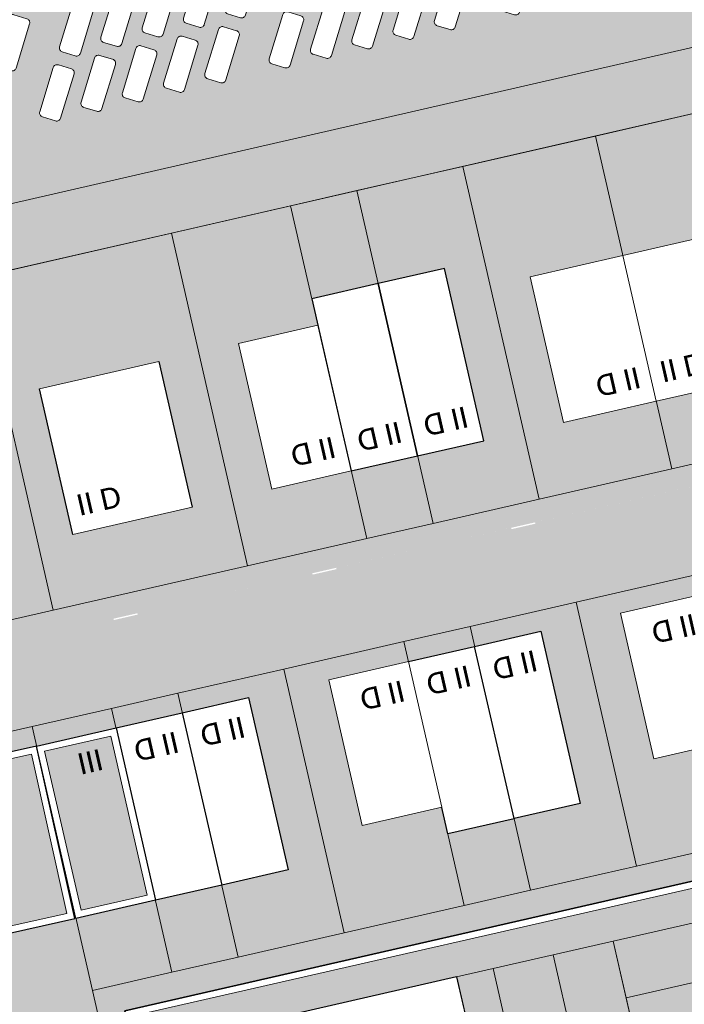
# Model space of a CAD drawing. Header units: metres. Extents: x -862 to 1262, y -354 to 644.
# Tile 265 of 315: x 111 to 160, y 37 to 109. Entities that reach past the tile are written whole.
import ezdxf

# ---------------------------------------------------------------- set-up
doc = ezdxf.new("R2010")
doc.units = ezdxf.units.M
doc.header["$LTSCALE"] = 0.5
doc.set_wipeout_variables(frame=1)
doc.layers.add('BPR_Verkehr_220520', color=7, linetype='Continuous')
doc.layers.add('DZH_Baufelder Ost_220610', color=7, linetype='Continuous')
doc.styles.add('Calibri Light', font='calibril.ttf')

# ---------------------------------------------------------------- blocks, each defined once
blk = doc.blocks.new('Slab (2D)-4')
at = {"color": 255, "linetype": 'Continuous', "lineweight": 25, "transparency": 33554687}
blk.add_wipeout([(0, 26), (11, 26), (11, 13), (22.346, 13), (22.346, 0), (0, 0)], dxfattribs=at)
at = {"color": 7, "linetype": 'Continuous', "lineweight": 25, "transparency": 33554687, "flags": 128}
blk.add_lwpolyline([(0, 26), (11, 26), (11, 13), (22.346, 13), (22.346, 0), (0, 0)], close=True, dxfattribs=at)
at = {"color": 255, "linetype": 'Continuous', "lineweight": 25, "transparency": 33554687}
blk.add_wipeout([(0, 26), (11, 26), (11, 13), (22.346, 13), (22.346, 0), (0, 0)], dxfattribs=at)
at = {"color": 7, "linetype": 'Continuous', "lineweight": 25, "transparency": 33554687, "flags": 128}
blk.add_lwpolyline([(0, 26), (11, 26), (11, 13), (22.346, 13), (22.346, 0), (0, 0)], close=True, dxfattribs=at)
at = {"color": 255, "linetype": 'Continuous', "lineweight": 25, "transparency": 33554687}
blk.add_wipeout([(0, 26), (11, 26), (11, 13), (22.346, 13), (22.346, 0), (0, 0)], dxfattribs=at)
at = {"color": 7, "linetype": 'Continuous', "lineweight": 25, "transparency": 33554687, "flags": 128}
blk.add_lwpolyline([(0, 26), (11, 26), (11, 13), (22.346, 13), (22.346, 0), (0, 0)], close=True, dxfattribs=at)
blk = doc.blocks.new('MFH 24 x 26 Ecke (2D_3D) (2D)')
at = {"color": 255, "linetype": 'Continuous', "lineweight": 9, "transparency": 33554687}
blk.add_wipeout([(16, 13), (16, 0), (0, 0), (0, 26), (11, 26), (11, 13)], dxfattribs=at)
at = {"color": 253, "linetype": 'Continuous', "lineweight": 9, "transparency": 33554687, "flags": 128}
blk.add_lwpolyline([(16, 13), (16, 0), (0, 0), (0, 26), (11, 26), (11, 13)], close=True, dxfattribs=at)
at = {"color": 7, "transparency": 33554687}
blk.add_blockref('Slab (2D)-4', (0, 0), dxfattribs=at)
at = {"linetype": 'Continuous', "lineweight": 0, "true_color": 0xfbf8f0, "transparency": 33554661}
for points in [[(0.5, 25.5), (10.5, 25.5), (10.5, 18.5), (0.5, 18.5)], [(0.5, 17.5), (10.5, 17.5), (10.5, 13.5), (0.5, 13.5)], [(16.5, 12.5), (21.846, 12.5), (21.846, 0.5), (16.5, 0.5)]]:
    blk.add_hatch(color=7, dxfattribs=at).paths.add_polyline_path(points)
at = {"color": 7, "linetype": 'Continuous', "lineweight": 9, "transparency": 33554687, "flags": 128}
for points in [[(6, 18), (0, 18), (0, 26), (11, 26), (11, 18)], [(0, 18), (11, 18), (11, 13), (0, 13)], [(0, 6.5), (16, 6.5), (16, 0), (0, 0)]]:
    blk.add_lwpolyline(points, close=True, dxfattribs=at)
at = {"color": 9, "linetype": 'Continuous', "lineweight": 9, "transparency": 33554661, "flags": 128}
for points in [[(0.5, 25.5), (10.5, 25.5), (10.5, 18.5), (0.5, 18.5)], [(0.5, 17.5), (10.5, 17.5), (10.5, 13.5), (0.5, 13.5)], [(16.5, 12.5), (21.846, 12.5), (21.846, 0.5), (16.5, 0.5)]]:
    blk.add_lwpolyline(points, close=True, dxfattribs=at)
at = {"color": 7, "transparency": 33554687, "char_height": 1.5595, "width": 3, "attachment_point": 5, "line_spacing_factor": 1.163781, "style": 'Calibri Light'}
for s, insert in [('III', (2.06, 23.894)), ('IV', (2, 2.006)), ('III', (18.1, 2.5))]:
    blk.add_mtext(s, dxfattribs=dict(at, insert=insert))
blk = doc.blocks.new('Slab (2D)-6')
at = {"color": 255, "linetype": 'Continuous', "lineweight": 9, "transparency": 33554687}
blk.add_wipeout([(0, 0), (0, 13), (5, 13), (5, 0)], dxfattribs=at)
at = {"color": 7, "linetype": 'Continuous', "lineweight": 9, "transparency": 33554687}
for p, q in [((0, 9.4), (5, 9.4)), ((0, 4), (5, 4))]:
    blk.add_line(p, q, dxfattribs=at)
at = {"color": 8, "linetype": 'Continuous', "lineweight": 9, "true_color": 0x777777, "transparency": 33554687, "flags": 128}
blk.add_lwpolyline([(0, 0), (0, 13), (5, 13), (5, 0)], close=True, dxfattribs=at)
at = {"color": 7, "linetype": 'Continuous', "lineweight": 9, "transparency": 33554687, "flags": 128}
blk.add_lwpolyline([(5, 0), (5, 13), (0, 13), (0, 0), (5, 0)], dxfattribs=at)
blk = doc.blocks.new('RH 5 x 13 - II (2D_3D) (2D)')
at = {"color": 8, "true_color": 0x777777, "transparency": 33554687}
blk.add_blockref('Slab (2D)-6', (0, 0), dxfattribs=at)
at = {"color": 255, "linetype": 'Continuous', "lineweight": 5, "transparency": 33554687}
blk.add_wipeout([(0, 13), (5, 13), (5, 0), (0, 0)], dxfattribs=at)
at = {"color": 7, "linetype": 'Continuous', "lineweight": 25, "transparency": 33554687, "flags": 128}
blk.add_lwpolyline([(0, 13), (5, 13), (5, 0), (0, 0)], close=True, dxfattribs=at)
at = {"color": 7, "transparency": 33554687, "insert": (2.405, 2.006), "char_height": 1.5595, "width": 3.81037, "attachment_point": 5, "line_spacing_factor": 1.163781, "style": 'Calibri Light'}
blk.add_mtext('II D', dxfattribs=at)
blk = doc.blocks.new('Slab (2D)-7')
at = {"color": 255, "linetype": 'Continuous', "lineweight": 9, "transparency": 33554687}
blk.add_wipeout([(6, 11), (6, 0), (0, 0), (0, 11)], dxfattribs=at)
at = {"color": 7, "linetype": 'Continuous', "lineweight": 9, "transparency": 33554687}
for p, q in [((0, 9.4), (6, 9.4)), ((0, 4), (6, 4)), ((0, 4), (6, 4))]:
    blk.add_line(p, q, dxfattribs=at)
at = {"color": 8, "linetype": 'Continuous', "lineweight": 9, "true_color": 0x777777, "transparency": 33554687, "flags": 128}
blk.add_lwpolyline([(6, 11), (6, 0), (0, 0), (0, 11)], close=True, dxfattribs=at)
at = {"color": 7, "linetype": 'Continuous', "lineweight": 9, "transparency": 33554687, "flags": 128}
blk.add_lwpolyline([(0, 11), (0, 0), (6, 0), (6, 11), (0, 11)], dxfattribs=at)
blk = doc.blocks.new('RH 6 x 11 - II (2D_3D) (2D)')
at = {"color": 8, "true_color": 0x777777, "transparency": 33554687}
blk.add_blockref('Slab (2D)-7', (0, 0), dxfattribs=at)
at = {"color": 255, "linetype": 'Continuous', "lineweight": 9, "transparency": 33554687}
blk.add_wipeout([(0, 11), (6, 11), (6, 0), (0, 0)], dxfattribs=at)
at = {"color": 253, "linetype": 'Continuous', "lineweight": 9, "transparency": 33554687, "flags": 128}
blk.add_lwpolyline([(0, 11), (6, 11), (6, 0), (0, 0)], close=True, dxfattribs=at)
at = {"color": 7, "transparency": 33554687, "insert": (2.405, 2.006), "char_height": 1.5595, "width": 3.81037, "attachment_point": 5, "line_spacing_factor": 1.163781, "style": 'Calibri Light'}
blk.add_mtext('II D', dxfattribs=at)
blk = doc.blocks.new('Slab (2D)-8')
at = {"color": 255, "linetype": 'Continuous', "lineweight": 9, "transparency": 33554687}
blk.add_wipeout([(0, 13), (6, 13), (6, 0), (0, 0)], dxfattribs=at)
at = {"color": 8, "linetype": 'Continuous', "lineweight": 9, "true_color": 0x777777, "transparency": 33554687, "flags": 128}
blk.add_lwpolyline([(0, 13), (6, 13), (6, 0), (0, 0)], close=True, dxfattribs=at)
at = {"color": 255, "linetype": 'Continuous', "lineweight": 9, "transparency": 33554687}
blk.add_wipeout([(0, 13), (6, 13), (6, 0), (0, 0)], dxfattribs=at)
at = {"color": 8, "linetype": 'Continuous', "lineweight": 9, "true_color": 0x777777, "transparency": 33554687, "flags": 128}
blk.add_lwpolyline([(0, 13), (6, 13), (6, 0), (0, 0)], close=True, dxfattribs=at)
at = {"color": 255, "linetype": 'Continuous', "lineweight": 9, "transparency": 33554687}
blk.add_wipeout([(0, 13), (6, 13), (6, 0), (0, 0)], dxfattribs=at)
at = {"color": 8, "linetype": 'Continuous', "lineweight": 9, "true_color": 0x777777, "transparency": 33554687, "flags": 128}
blk.add_lwpolyline([(0, 13), (6, 13), (6, 0), (0, 0)], close=True, dxfattribs=at)
blk = doc.blocks.new('DH 6 x 13 - III FD (2D_3D (2D)')
at = {"color": 8, "true_color": 0x777777, "transparency": 33554687}
blk.add_blockref('Slab (2D)-8', (0, 0), dxfattribs=at)
at = {"color": 255, "linetype": 'Continuous', "lineweight": 25, "transparency": 33554687}
blk.add_wipeout([(0, 13), (6, 13), (6, 0), (0, 0)], dxfattribs=at)
at = {"linetype": 'Continuous', "lineweight": 0, "true_color": 0xfbf8f0, "transparency": 33554661}
blk.add_hatch(color=7, dxfattribs=at).paths.add_polyline_path([(0.5, 12.5), (5.5, 12.5), (5.5, 0.5), (0.5, 0.5)])
at = {"color": 7, "linetype": 'Continuous', "lineweight": 25, "transparency": 33554687, "flags": 128}
blk.add_lwpolyline([(0, 13), (6, 13), (6, 0), (0, 0)], close=True, dxfattribs=at)
at = {"color": 9, "linetype": 'Continuous', "lineweight": 9, "transparency": 33554661, "flags": 128}
blk.add_lwpolyline([(0.5, 12.5), (5.5, 12.5), (5.5, 0.5), (0.5, 0.5)], close=True, dxfattribs=at)
at = {"color": 7, "transparency": 33554687, "insert": (2.405, 2.006), "char_height": 1.5595, "width": 3.81037, "attachment_point": 5, "line_spacing_factor": 1.163781, "style": 'Calibri Light'}
blk.add_mtext('III', dxfattribs=at)
blk = doc.blocks.new('VERKEHR-Stellplatz (2D)')
at = {"color": 255, "linetype": 'Continuous', "lineweight": 9, "transparency": 33554687}
blk.add_wipeout([(4.2, 1.8), (4.207, 1.8), (4.215, 1.8), (4.222, 1.799), (4.229, 1.799), (4.237, 1.798), (4.244, 1.797), (4.251, 1.796), (4.259, 1.794), (4.266, 1.793), (4.273, 1.791), (4.28, 1.789), (4.287, 1.787), (4.294, 1.785), (4.301, 1.782), (4.308, 1.78), (4.315, 1.777), (4.322, 1.774), (4.328, 1.771), (4.335, 1.768), (4.341, 1.765), (4.348, 1.761), (4.354, 1.757), (4.36, 1.753), (4.367, 1.749), (4.373, 1.745), (4.379, 1.741), (4.385, 1.737), (4.39, 1.732), (4.396, 1.727), (4.401, 1.722), (4.407, 1.717), (4.412, 1.712), (4.417, 1.707), (4.422, 1.701), (4.427, 1.696), (4.432, 1.69), (4.437, 1.685), (4.441, 1.679), (4.445, 1.673), (4.449, 1.667), (4.453, 1.66), (4.457, 1.654), (4.461, 1.648), (4.465, 1.641), (4.468, 1.635), (4.471, 1.628), (4.474, 1.622), (4.477, 1.615), (4.48, 1.608), (4.482, 1.601), (4.485, 1.594), (4.487, 1.587), (4.489, 1.58), (4.491, 1.573), (4.493, 1.566), (4.494, 1.559), (4.496, 1.551), (4.497, 1.544), (4.498, 1.537), (4.499, 1.529), (4.499, 1.522), (4.5, 1.515), (4.5, 1.507), (4.5, 1.5), (4.5, 0.5), (4.5, 0.493), (4.5, 0.485), (4.499, 0.478), (4.499, 0.471), (4.498, 0.463), (4.497, 0.456), (4.496, 0.449), (4.494, 0.441), (4.493, 0.434), (4.491, 0.427), (4.489, 0.42), (4.487, 0.413), (4.485, 0.406), (4.482, 0.399), (4.48, 0.392), (4.477, 0.385), (4.474, 0.378), (4.471, 0.372), (4.468, 0.365), (4.465, 0.359), (4.461, 0.352), (4.457, 0.346), (4.453, 0.34), (4.449, 0.333), (4.445, 0.327), (4.441, 0.321), (4.437, 0.315), (4.432, 0.31), (4.427, 0.304), (4.422, 0.299), (4.417, 0.293), (4.412, 0.288), (4.407, 0.283), (4.401, 0.278), (4.396, 0.273), (4.39, 0.268), (4.385, 0.263), (4.379, 0.259), (4.373, 0.255), (4.367, 0.251), (4.36, 0.247), (4.354, 0.243), (4.348, 0.239), (4.341, 0.235), (4.335, 0.232), (4.328, 0.229), (4.322, 0.226), (4.315, 0.223), (4.308, 0.22), (4.301, 0.218), (4.294, 0.215), (4.287, 0.213), (4.28, 0.211), (4.273, 0.209), (4.266, 0.207), (4.259, 0.206), (4.251, 0.204), (4.244, 0.203), (4.237, 0.202), (4.229, 0.201), (4.222, 0.201), (4.215, 0.2), (4.207, 0.2), (4.2, 0.2), (0.8, 0.2), (0.793, 0.2), (0.785, 0.2), (0.778, 0.201), (0.771, 0.201), (0.763, 0.202), (0.756, 0.203), (0.749, 0.204), (0.741, 0.206), (0.734, 0.207), (0.727, 0.209), (0.72, 0.211), (0.713, 0.213), (0.706, 0.215), (0.699, 0.218), (0.692, 0.22), (0.685, 0.223), (0.678, 0.226), (0.672, 0.229), (0.665, 0.232), (0.659, 0.235), (0.652, 0.239), (0.646, 0.243), (0.64, 0.247), (0.633, 0.251), (0.627, 0.255), (0.621, 0.259), (0.615, 0.263), (0.61, 0.268), (0.604, 0.273), (0.599, 0.278), (0.593, 0.283), (0.588, 0.288), (0.583, 0.293), (0.578, 0.299), (0.573, 0.304), (0.568, 0.31), (0.563, 0.315), (0.559, 0.321), (0.555, 0.327), (0.551, 0.333), (0.547, 0.34), (0.543, 0.346), (0.539, 0.352), (0.535, 0.359), (0.532, 0.365), (0.529, 0.372), (0.526, 0.378), (0.523, 0.385), (0.52, 0.392), (0.518, 0.399), (0.515, 0.406), (0.513, 0.413), (0.511, 0.42), (0.509, 0.427), (0.507, 0.434), (0.506, 0.441), (0.504, 0.449), (0.503, 0.456), (0.502, 0.463), (0.501, 0.471), (0.501, 0.478), (0.5, 0.485), (0.5, 0.493), (0.5, 0.5), (0.5, 1.5), (0.5, 1.507), (0.5, 1.515), (0.501, 1.522), (0.501, 1.529), (0.502, 1.537), (0.503, 1.544), (0.504, 1.551), (0.506, 1.559), (0.507, 1.566), (0.509, 1.573), (0.511, 1.58), (0.513, 1.587), (0.515, 1.594), (0.518, 1.601), (0.52, 1.608), (0.523, 1.615), (0.526, 1.622), (0.529, 1.628), (0.532, 1.635), (0.535, 1.641), (0.539, 1.648), (0.543, 1.654), (0.547, 1.66), (0.551, 1.667), (0.555, 1.673), (0.559, 1.679), (0.563, 1.685), (0.568, 1.69), (0.573, 1.696), (0.578, 1.701), (0.583, 1.707), (0.588, 1.712), (0.593, 1.717), (0.599, 1.722), (0.604, 1.727), (0.61, 1.732), (0.615, 1.737), (0.621, 1.741), (0.627, 1.745), (0.633, 1.749), (0.64, 1.753), (0.646, 1.757), (0.652, 1.761), (0.659, 1.765), (0.665, 1.768), (0.672, 1.771), (0.678, 1.774), (0.685, 1.777), (0.692, 1.78), (0.699, 1.782), (0.706, 1.785), (0.713, 1.787), (0.72, 1.789), (0.727, 1.791), (0.734, 1.793), (0.741, 1.794), (0.749, 1.796), (0.756, 1.797), (0.763, 1.798), (0.771, 1.799), (0.778, 1.799), (0.785, 1.8), (0.793, 1.8), (0.8, 1.8)], dxfattribs=at)
at = {"color": 252, "linetype": 'Continuous', "lineweight": 9, "transparency": 33554687, "flags": 128}
blk.add_lwpolyline([(0.5, 1.5, -0.414214), (0.8, 1.8), (4.2, 1.8, -0.414214), (4.5, 1.5), (4.5, 0.5, -0.414214), (4.2, 0.2), (0.8, 0.2, -0.414214), (0.5, 0.5)], format="xyb", close=True, dxfattribs=at)
blk = doc.blocks.new('Group')
at = {"color": 251, "linetype": 'Continuous', "lineweight": 18, "true_color": 0x4f4f4f, "transparency": 33554687}
for p, q in [((186.177, -85.061, 8.7), (193, -83.484, 8.7)), ((187.179, -89.444, 8.7), (193.999, -87.867, 8.7)), ((189.301, -98.731, 8.7), (196.121, -97.155, 8.7)), ((190.304, -103.118, 8.7), (197.122, -101.542, 8.7))]:
    blk.add_line(p, q, dxfattribs=at)
at = {"color": 7, "transparency": 33554687}
for p, rotation in [((182.261, -95.914, 8.7), 73.01566470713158), ((165.386, -99.815, 8.7), 73.01566470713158), ((180.349, -95.33, 8.7), 253.0156647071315), ((148.51, -103.716, 8.7), 73.01566470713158), ((163.473, -99.231, 8.7), 253.0156647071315), ((140.748, -105.51, 8.7), 73.01566470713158), ((146.598, -103.132, 8.7), 253.0156647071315)]:
    blk.add_blockref('VERKEHR-Stellplatz (2D)', p, dxfattribs=dict(at, rotation=rotation))
for p, rotation in [((168.423, -99.113, 8.7), 73.01566470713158), ((183.386, -94.628, 8.7), 253.0156647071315), ((151.548, -103.014, 8.7), 73.01566470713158), ((166.511, -98.529, 8.7), 253.0156647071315), ((143.785, -104.808, 8.7), 73.01566470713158), ((149.635, -102.429, 8.7), 253.0156647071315), ((141.872, -104.224, 8.7), 253.0156647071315)]:
    blk.add_blockref('VERKEHR-Stellplatz (2D)', p, dxfattribs=dict(at, rotation=rotation))
for p, rotation in [((171.461, -98.411, 8.7), 73.01566470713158), ((154.585, -102.312, 8.7), 73.01566470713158), ((169.548, -97.826, 8.7), 253.0156647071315), ((152.673, -101.727, 8.7), 253.0156647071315)]:
    blk.add_blockref('VERKEHR-Stellplatz (2D)', p, dxfattribs=dict(at, rotation=rotation))
at = {"color": 255, "linetype": 'Continuous', "lineweight": 18, "transparency": 33554687}
blk.add_wipeout([(145.977, -98.831), (147.411, -99.269), (144.406, -109.109), (142.971, -108.671)], dxfattribs=at).translate(0, 0, 8.7)
at = {"color": 251, "linetype": 'Continuous', "lineweight": 18, "true_color": 0x4f4f4f, "transparency": 33554687, "flags": 128}
blk.add_lwpolyline([(145.977, -98.831), (147.411, -99.269), (144.406, -109.109), (142.971, -108.671)], close=True, dxfattribs=at)
at = {"color": 7, "transparency": 33554687}
for p, rotation in [((174.499, -97.709, 8.7), 73.01566470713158), ((157.623, -101.609, 8.7), 73.01566470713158), ((172.586, -97.124, 8.7), 253.0156647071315), ((155.71, -101.025, 8.7), 253.0156647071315)]:
    blk.add_blockref('VERKEHR-Stellplatz (2D)', p, dxfattribs=dict(at, rotation=rotation))
for p, rotation in [((177.536, -97.006, 8.7), 73.01566470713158), ((160.661, -100.907, 8.7), 73.01566470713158), ((175.623, -96.422, 8.7), 253.0156647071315), ((158.748, -100.323, 8.7), 253.0156647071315)]:
    blk.add_blockref('VERKEHR-Stellplatz (2D)', p, dxfattribs=dict(at, rotation=rotation))
at = {"color": 255, "linetype": 'Continuous', "lineweight": 18, "transparency": 33554687}
for points in [[(179.728, -91.029), (181.162, -91.467), (178.157, -101.307), (176.722, -100.869)], [(162.852, -94.93), (164.287, -95.368), (161.281, -105.208), (159.847, -104.77)]]:
    blk.add_wipeout(points, dxfattribs=at).translate(0, 0, 8.7)
at = {"color": 251, "linetype": 'Continuous', "lineweight": 18, "true_color": 0x4f4f4f, "transparency": 33554687, "flags": 128}
for points in [[(179.728, -91.029), (181.162, -91.467), (178.157, -101.307), (176.722, -100.869)], [(162.852, -94.93), (164.287, -95.368), (161.281, -105.208), (159.847, -104.77)]]:
    blk.add_lwpolyline(points, close=True, dxfattribs=at)
blk = doc.blocks.new('Group-1')
at = {"color": 253, "linetype": 'Continuous', "lineweight": 18, "true_color": 0x999999, "transparency": 33554687, "flags": 128}
blk.add_lwpolyline([(186.377, -99.399), (196.125, -97.172), (197.128, -101.559), (187.379, -103.786)], close=True, dxfattribs=at)
blk.add_lwpolyline([(186.377, -99.399), (196.634, -99.399), (187.379, -103.786)], dxfattribs=at)
blk = doc.blocks.new('Group-2')
at = {"color": 253, "linetype": 'Continuous', "lineweight": 18, "true_color": 0x999999, "transparency": 33554687, "flags": 128}
blk.add_lwpolyline([(183.252, -85.725), (193, -83.497), (194.003, -87.884), (184.254, -90.112)], close=True, dxfattribs=at)
blk.add_lwpolyline([(183.252, -85.725), (193.509, -85.725), (184.254, -90.112)], dxfattribs=at)
blk = doc.blocks.new('Group-3')
at = {"color": 7, "transparency": 33554687}
blk.add_blockref('Group', (0, 0), dxfattribs=at)
at = {"color": 255, "linetype": 'Continuous', "lineweight": 35, "transparency": 33554623}
blk.add_wipeout([(136.27, -96.466), (183.253, -85.729), (187.393, -103.847), (140.41, -114.584)], dxfattribs=at).translate(0, 0, 8.7)
at = {"linetype": 'Continuous', "lineweight": 0, "transparency": 33554687}
blk.add_hatch(color=254, dxfattribs=at).paths.add_polyline_path([(136.868, -96.842), (182.877, -86.328), (186.794, -103.471), (140.786, -113.985)])
at = {"linetype": 'Continuous', "lineweight": 0, "transparency": 33554623}
for points in [[(172.172, -91.339), (180.996, -89.322), (181.948, -93.487), (173.124, -95.504)], [(172.172, -91.339), (167.76, -92.347), (170.563, -104.616), (174.976, -103.608)], [(166.151, -105.624), (163.347, -93.355), (160.657, -93.97), (163.461, -106.239)], [(139.862, -98.722), (141.285, -104.948), (150.206, -102.811), (148.79, -96.682)], [(174.976, -103.608), (183.8, -101.591), (183.025, -98.201), (174.201, -100.217)]]:
    blk.add_hatch(color=9, dxfattribs=at).paths.add_polyline_path(points)
at = {"linetype": 'Continuous', "lineweight": 0, "transparency": 33554559}
for points in [[(170.563, -104.616), (167.76, -92.347), (163.347, -93.355), (166.151, -105.624)], [(173.124, -95.504), (174.201, -100.217), (183.025, -98.201), (181.948, -93.487)], [(150.206, -102.811), (141.285, -104.948), (142.666, -110.991), (151.624, -108.944)]]:
    blk.add_hatch(color=9, dxfattribs=at).paths.add_polyline_path(points)
at = {"linetype": 'Continuous', "lineweight": 0, "true_color": 0xbdd268, "transparency": 33554623}
blk.add_hatch(color=63, dxfattribs=at).paths.add_polyline_path([(148.79, -96.682), (151.624, -108.944), (163.461, -106.239), (160.657, -93.97)])
at = {"linetype": 'Continuous', "lineweight": 0, "transparency": 33554544}
blk.add_hatch(color=7, dxfattribs=at).paths.add_polyline_path([(187.968, -102.961), (197.122, -101.534), (187.45, -103.77), (187.393, -103.847), (186.377, -99.399), (187.115, -99.229)])
at = {"color": 252, "linetype": 'Continuous', "lineweight": 35, "true_color": 0x989898, "transparency": 33554687, "flags": 128}
for points in [[(136.27, -96.466), (183.253, -85.729), (187.393, -103.847), (140.41, -114.584)], [(148.79, -96.682), (151.624, -108.944), (163.461, -106.239), (160.657, -93.97)]]:
    blk.add_lwpolyline(points, close=True, dxfattribs=at)
at = {"color": 255, "linetype": 'Continuous', "lineweight": 18, "transparency": 33554687, "flags": 128}
for points in [[(136.868, -96.842), (182.877, -86.328), (186.794, -103.471), (140.786, -113.985)], [(172.172, -91.339), (180.996, -89.322), (181.948, -93.487), (173.124, -95.504)], [(172.172, -91.339), (167.76, -92.347), (170.563, -104.616), (174.976, -103.608)], [(170.563, -104.616), (167.76, -92.347), (163.347, -93.355), (166.151, -105.624)], [(166.151, -105.624), (163.347, -93.355), (160.657, -93.97), (163.461, -106.239)], [(173.124, -95.504), (174.201, -100.217), (183.025, -98.201), (181.948, -93.487)], [(139.862, -98.722), (141.285, -104.948), (150.206, -102.811), (148.79, -96.682)], [(174.976, -103.608), (183.8, -101.591), (183.025, -98.201), (174.201, -100.217)], [(150.206, -102.811), (141.285, -104.948), (142.666, -110.991), (151.624, -108.944)]]:
    blk.add_lwpolyline(points, close=True, dxfattribs=at)
at = {"color": 253, "true_color": 0x999999, "transparency": 33554687}
for name in ['Group-2', 'Group-1']:
    blk.add_blockref(name, (0, 0), dxfattribs=at)
at = {"color": 255, "linetype": 'Continuous', "lineweight": 18, "transparency": 33554687}
blk.add_wipeout([(148.793, -96.696), (160.653, -93.954), (163.488, -106.218), (151.628, -108.959)], dxfattribs=at).translate(0, 0, 8.7)
at = {"linetype": 'Continuous', "lineweight": 0, "transparency": 33554544}
blk.add_hatch(color=7, dxfattribs=at).paths.add_polyline_path([(184.814, -89.157), (193.968, -87.73), (184.963, -89.811), (184.224, -89.982), (183.252, -85.725), (136.27, -96.466), (136.864, -95.661), (183.847, -84.925)])
at = {"color": 251, "linetype": 'Continuous', "lineweight": 18, "true_color": 0x4f4f4f, "transparency": 33554687, "flags": 128}
for points in [[(148.793, -96.696), (160.653, -93.954), (163.488, -106.218), (151.628, -108.959)], [(160.653, -93.954), (162.067, -100.069), (150.206, -102.811), (148.793, -96.696)]]:
    blk.add_lwpolyline(points, close=True, dxfattribs=at)
at = {"color": 255, "linetype": 'Continuous', "lineweight": 9, "transparency": 33554544}
blk.add_wipeout([(186.377, -99.399), (186.746, -99.314), (184.594, -89.897), (184.224, -89.982)], dxfattribs=at).translate(0, 0, 8.7)
at = {"color": 255, "linetype": 'Continuous', "lineweight": 18, "transparency": 33554687}
blk.add_wipeout([(162.067, -100.069), (163.488, -106.218), (151.628, -108.959), (150.206, -102.811)], dxfattribs=at).translate(0, 0, 8.7)
at = {"color": 7, "linetype": 'Continuous', "lineweight": 9, "transparency": 33554544, "flags": 128}
blk.add_lwpolyline([(186.377, -99.399), (186.746, -99.314), (184.594, -89.897), (184.224, -89.982)], close=True, dxfattribs=at)
at = {"color": 251, "linetype": 'Continuous', "lineweight": 18, "true_color": 0x4f4f4f, "transparency": 33554687, "flags": 128}
blk.add_lwpolyline([(162.067, -100.069), (163.488, -106.218), (151.628, -108.959), (150.206, -102.811)], close=True, dxfattribs=at)
at = {"color": 7, "transparency": 33554687, "insert": (151.757, -107.237), "char_height": 1.5595, "width": 12.42383, "attachment_point": 4, "rotation": 12.95177, "line_spacing_factor": 1.163781, "style": 'Calibri Light'}
blk.add_mtext('I Laube', dxfattribs=at)
at = {"color": 255, "linetype": 'Continuous', "lineweight": 9, "transparency": 33554544}
blk.add_wipeout([(184.594, -89.897), (186.746, -99.314), (187.115, -99.229), (184.963, -89.811)], dxfattribs=at).translate(0, 0, 8.7)
at = {"color": 7, "linetype": 'Continuous', "lineweight": 9, "transparency": 33554544, "flags": 128}
blk.add_lwpolyline([(184.594, -89.897), (186.746, -99.314), (187.115, -99.229), (184.963, -89.811)], close=True, dxfattribs=at)
blk = doc.blocks.new('Slab (2D)-19')
at = {"color": 255, "linetype": 'Continuous', "lineweight": 9, "transparency": 33554687}
blk.add_wipeout([(0, 0), (0, 11), (7, 11), (7, 0)], dxfattribs=at)
at = {"color": 7, "linetype": 'Continuous', "lineweight": 9, "transparency": 33554687}
for p, q in [((0, 9.4), (7, 9.4)), ((0, 4), (7, 4))]:
    blk.add_line(p, q, dxfattribs=at)
at = {"color": 8, "linetype": 'Continuous', "lineweight": 9, "true_color": 0x777777, "transparency": 33554687, "flags": 128}
blk.add_lwpolyline([(0, 0), (0, 11), (7, 11), (7, 0)], close=True, dxfattribs=at)
at = {"color": 7, "linetype": 'Continuous', "lineweight": 9, "transparency": 33554687, "flags": 128}
blk.add_lwpolyline([(0, 0), (0, 11), (7, 11), (7, 0), (0, 0)], dxfattribs=at)
blk = doc.blocks.new('DH 7 x 11 - II (2D_3D) (2D)')
at = {"color": 8, "true_color": 0x777777, "transparency": 33554687}
blk.add_blockref('Slab (2D)-19', (0, 0), dxfattribs=at)
at = {"color": 255, "linetype": 'Continuous', "lineweight": 9, "transparency": 33554687}
blk.add_wipeout([(0, 11), (7, 11), (7, 0), (0, 0)], dxfattribs=at)
at = {"color": 253, "linetype": 'Continuous', "lineweight": 9, "transparency": 33554687, "flags": 128}
blk.add_lwpolyline([(0, 11), (7, 11), (7, 0), (0, 0)], close=True, dxfattribs=at)
at = {"color": 7, "transparency": 33554687, "insert": (2.405, 2.006), "char_height": 1.5595, "width": 3.81037, "attachment_point": 5, "line_spacing_factor": 1.163781, "style": 'Calibri Light'}
blk.add_mtext('II D', dxfattribs=at)
blk = doc.blocks.new('Slab (2D)-20')
at = {"color": 255, "linetype": 'Continuous', "lineweight": 25, "transparency": 33554687}
blk.add_wipeout([(0, 11), (9, 11), (9, 0), (0, 0)], dxfattribs=at)
at = {"color": 7, "linetype": 'Continuous', "lineweight": 25, "transparency": 33554687, "flags": 128}
for points in [[(0, 11), (9, 11), (9, 0), (0, 0)], [(0, 0), (0, 11), (9, 11), (9, 0)]]:
    blk.add_lwpolyline(points, close=True, dxfattribs=at)
blk = doc.blocks.new('EFH 9 x 11 - II (2D_3D) (2D)')
at = {"color": 7, "transparency": 33554687}
blk.add_blockref('Slab (2D)-20', (0, 0), dxfattribs=at)
at = {"color": 255, "linetype": 'Continuous', "lineweight": 9, "transparency": 33554687}
blk.add_wipeout([(0, 11), (9, 11), (9, 0), (0, 0)], dxfattribs=at)
at = {"color": 253, "linetype": 'Continuous', "lineweight": 9, "transparency": 33554687, "flags": 128}
blk.add_lwpolyline([(0, 11), (9, 11), (9, 0), (0, 0)], close=True, dxfattribs=at)
at = {"color": 7, "transparency": 33554687, "insert": (2.405, 2.006), "char_height": 1.5595, "width": 3.81037, "attachment_point": 5, "line_spacing_factor": 1.163781, "style": 'Calibri Light'}
blk.add_mtext('II D', dxfattribs=at)
blk = doc.blocks.new('Group-14')
at = {"color": 7, "transparency": 33554687}
for p, rotation in [((166.702, -19.046, 8.7), 73.01566470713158), ((149.827, -22.947, 8.7), 73.01566470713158), ((164.79, -18.461, 8.7), 253.0156647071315), ((132.951, -26.847, 8.7), 73.01566470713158), ((147.914, -22.362, 8.7), 253.0156647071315), ((125.189, -28.642, 8.7), 73.01566470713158), ((131.039, -26.263, 8.7), 253.0156647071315)]:
    blk.add_blockref('VERKEHR-Stellplatz (2D)', p, dxfattribs=dict(at, rotation=rotation))
for p, rotation in [((169.74, -18.343, 8.7), 73.01566470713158), ((152.865, -22.244, 8.7), 73.01566470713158), ((167.827, -17.759, 8.7), 253.0156647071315), ((135.989, -26.145, 8.7), 73.01566470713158), ((150.952, -21.66, 8.7), 253.0156647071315), ((128.226, -27.94, 8.7), 73.01566470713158), ((134.076, -25.561, 8.7), 253.0156647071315), ((126.314, -27.355, 8.7), 253.0156647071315)]:
    blk.add_blockref('VERKEHR-Stellplatz (2D)', p, dxfattribs=dict(at, rotation=rotation))
for p, rotation in [((155.902, -21.542, 8.7), 73.01566470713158), ((170.865, -17.057, 8.7), 253.0156647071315), ((139.027, -25.443, 8.7), 73.01566470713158), ((153.989, -20.958, 8.7), 253.0156647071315), ((137.114, -24.859, 8.7), 253.0156647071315)]:
    blk.add_blockref('VERKEHR-Stellplatz (2D)', p, dxfattribs=dict(at, rotation=rotation))
for p, rotation in [((158.94, -20.84, 8.7), 73.01566470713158), ((142.064, -24.741, 8.7), 73.01566470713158), ((157.027, -20.256, 8.7), 253.0156647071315), ((140.151, -24.157, 8.7), 253.0156647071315)]:
    blk.add_blockref('VERKEHR-Stellplatz (2D)', p, dxfattribs=dict(at, rotation=rotation))
for p, rotation in [((161.977, -20.138, 8.7), 73.01566470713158), ((145.102, -24.039, 8.7), 73.01566470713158), ((160.065, -19.554, 8.7), 253.0156647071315), ((143.189, -23.455, 8.7), 253.0156647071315)]:
    blk.add_blockref('VERKEHR-Stellplatz (2D)', p, dxfattribs=dict(at, rotation=rotation))

msp = doc.modelspace()

# ---------------------------------------------------------------- hatches: boundary and pattern name
at = {"layer": 'DZH_Baufelder Ost_220610', "linetype": 'Continuous', "lineweight": 0, "true_color": 0xfff9e0, "transparency": 33554687}
msp.add_hatch(color=7, dxfattribs=at).paths.add_polyline_path([(161.206, 107.187), (167.871, 78.087), (170.77, 78.728), (160.941, 121.716), (185.953, 127.438), (184.95, 131.825), (146.274, 122.974), (146.274, 122.973), (137.481, 120.961), (132.224, 143.775), (129.3, 143.106), (134.556, 120.297), (99.462, 112.269), (103.603, 93.993)])
at = {"layer": 'DZH_Baufelder Ost_220610', "linetype": 'Continuous', "lineweight": 0, "true_color": 0xdce9e4, "transparency": 33554687}
for points in [[(71.067, 129.386), (86.549, 59.888), (87.026, 59.587), (113.185, 65.566), (113.185, 65.567), (107.583, 90.026), (107.587, 90.027), (104.665, 89.358), (103.157, 95.943), (103.159, 95.943), (94.205, 135.085), (71.37, 129.865)], [(158.658, 75.96), (167.876, 78.067), (162.267, 102.551), (153.051, 100.44)], [(148.911, 73.732), (158.658, 75.96), (153.051, 100.44), (143.305, 98.208)], [(141.116, 71.95), (148.911, 73.732), (143.305, 98.208), (135.511, 96.423)], [(136.242, 70.836), (141.116, 71.95), (135.511, 96.423), (130.637, 95.306)], [(127.467, 68.831), (136.241, 70.836), (130.636, 95.306), (121.864, 93.297)], [(113.185, 65.566), (127.467, 68.831), (121.864, 93.297), (107.583, 90.026)], [(151.631, 66.147), (160.404, 68.153), (164.839, 48.75), (156.066, 46.745)], [(143.832, 64.365), (151.631, 66.147), (156.066, 46.745), (148.267, 44.963)], [(138.958, 63.251), (143.832, 64.365), (148.267, 44.963), (143.392, 43.848)], [(130.144, 61.236), (138.958, 63.251), (143.392, 43.848), (134.578, 41.834)], [(122.345, 59.453), (130.144, 61.236), (134.578, 41.834), (126.779, 40.051)], [(117.47, 58.339), (122.345, 59.453), (126.779, 40.051), (121.905, 38.937)], [(111.621, 57.002), (117.47, 58.339), (121.905, 38.937), (116.055, 37.6)], [(102.991, -13.803), (103.895, -14.328), (123.69, -8.214), (116.638, 14.618), (121.008, 15.967), (120.528, 18.064), (116.059, 37.601), (116.055, 37.6), (111.621, 57.002), (88.773, 51.78), (88.481, 51.317)]]:
    msp.add_hatch(color=254, dxfattribs=at).paths.add_polyline_path(points)
at = {"layer": 'DZH_Baufelder Ost_220610', "linetype": 'Continuous', "lineweight": 0, "true_color": 0xc4dad2, "transparency": 33554687}
for points in [[(124.027, 98.671), (161.206, 107.187), (162.267, 102.552), (125.089, 94.036), (104.665, 89.358), (103.603, 93.993)], [(176.182, 44.693), (166.438, 42.44), (166.234, 43.333), (165.434, 46.835), (118.451, 36.096), (122.593, 17.974), (169.581, 28.714), (168.555, 33.152), (178.304, 35.405)]]:
    msp.add_hatch(color=254, dxfattribs=at).paths.add_polyline_path(points)
at = {"layer": 'DZH_Baufelder Ost_220610', "linetype": 'Continuous', "lineweight": 0, "true_color": 0xfff9e0, "transparency": 33554687}
h = msp.add_hatch(color=7, dxfattribs=at)
h.paths.add_polyline_path([(121.096, 15.582), (210.443, 36), (208.884, 42.818), (184.085, 37.149), (176.176, 71.757), (173.251, 71.089), (177.686, 51.687), (116.059, 37.601)])
h.paths.add_polyline_path([(169.581, 28.714), (122.593, 17.974), (118.452, 36.094), (118.451, 36.096), (165.435, 46.831)])

# ---------------------------------------------------------------- linework, layer by layer
at = {"layer": 'BPR_Verkehr_220520', "color": 9, "linetype": 'Continuous', "true_color": 0xb8d2a6, "transparency": 33554687}
for points in [[(146.879, 71.524, 60), (147.28, 69.769, 60), (148.634, 71.925, 60), (149.035, 70.17, 60)], [(132.256, 68.181, 60), (132.657, 66.427, 60), (134.011, 68.582, 60), (134.412, 66.828, 60)], [(117.633, 64.839, 60), (118.034, 63.084, 60), (119.388, 65.24, 60), (119.789, 63.485, 60)]]:
    msp.add_solid(points, dxfattribs=at)
at = {"layer": 'DZH_Baufelder Ost_220610', "color": 255, "linetype": 'Continuous', "lineweight": 18, "transparency": 33554687, "flags": 128}
for points in [[(71.067, 129.386), (86.549, 59.888), (87.026, 59.587), (113.185, 65.566), (113.185, 65.567), (107.583, 90.026), (107.587, 90.027), (104.665, 89.358), (103.157, 95.943), (103.159, 95.943), (94.205, 135.085), (71.37, 129.865)], [(124.027, 98.671), (161.206, 107.187), (162.267, 102.552), (125.089, 94.036), (104.665, 89.358), (103.603, 93.993)], [(158.658, 75.96), (167.876, 78.067), (162.267, 102.551), (153.051, 100.44)], [(148.911, 73.732), (158.658, 75.96), (153.051, 100.44), (143.305, 98.208)], [(141.116, 71.95), (148.911, 73.732), (143.305, 98.208), (135.511, 96.423)], [(136.242, 70.836), (141.116, 71.95), (135.511, 96.423), (130.637, 95.306)], [(127.467, 68.831), (136.241, 70.836), (130.636, 95.306), (121.864, 93.297)], [(113.185, 65.566), (127.467, 68.831), (121.864, 93.297), (107.583, 90.026)], [(151.631, 66.147), (160.404, 68.153), (164.839, 48.75), (156.066, 46.745)], [(143.832, 64.365), (151.631, 66.147), (156.066, 46.745), (148.267, 44.963)], [(138.958, 63.251), (143.832, 64.365), (148.267, 44.963), (143.392, 43.848)], [(130.144, 61.236), (138.958, 63.251), (143.392, 43.848), (134.578, 41.834)], [(122.345, 59.453), (130.144, 61.236), (134.578, 41.834), (126.779, 40.051)], [(117.47, 58.339), (122.345, 59.453), (126.779, 40.051), (121.905, 38.937)], [(111.621, 57.002), (117.47, 58.339), (121.905, 38.937), (116.055, 37.6)], [(102.991, -13.803), (103.895, -14.328), (123.69, -8.214), (116.638, 14.618), (121.008, 15.967), (120.528, 18.064), (116.059, 37.601), (116.055, 37.6), (111.621, 57.002), (88.773, 51.78), (88.481, 51.317)], [(176.182, 44.693), (166.438, 42.44), (166.234, 43.333), (165.434, 46.835), (118.451, 36.096), (122.593, 17.974), (169.581, 28.714), (168.555, 33.152), (178.304, 35.405)]]:
    msp.add_lwpolyline(points, close=True, dxfattribs=at)
at = {"layer": 'DZH_Baufelder Ost_220610', "color": 252, "linetype": 'Continuous', "true_color": 0x8ea381, "transparency": 33554687}
for points in [[(104.213, 88.639), (104.665, 89.358), (161.816, 101.833), (162.267, 102.552)], [(104.665, 89.358), (104.213, 88.639), (162.267, 102.552), (161.816, 101.833)], [(158.925, 76.138), (158.34, 76.004), (153.343, 100.507), (152.758, 100.373)], [(158.34, 76.004), (158.925, 76.138), (152.758, 100.373), (153.343, 100.507)], [(143.012, 98.141), (143.597, 98.275), (148.594, 73.772), (149.179, 73.906)], [(143.597, 98.275), (143.012, 98.141), (149.179, 73.906), (148.594, 73.772)], [(135.219, 96.356), (135.804, 96.49), (140.8, 71.987), (141.385, 72.121)], [(135.804, 96.49), (135.219, 96.356), (141.385, 72.121), (140.8, 71.987)], [(130.345, 95.239), (130.93, 95.373), (135.927, 70.871), (136.511, 71.004)], [(130.93, 95.373), (130.345, 95.239), (136.511, 71.004), (135.927, 70.871)], [(121.571, 93.23), (122.156, 93.364), (127.153, 68.861), (127.738, 68.995)], [(122.156, 93.364), (121.571, 93.23), (127.738, 68.995), (127.153, 68.861)], [(107.295, 89.96), (107.88, 90.094), (112.872, 65.59), (113.457, 65.724)], [(107.88, 90.094), (107.295, 89.96), (113.457, 65.724), (112.872, 65.59)], [(89.971, 51.434), (89.838, 52.019), (172.8, 70.37), (173.251, 71.089)], [(89.838, 52.019), (89.971, 51.434), (173.251, 71.089), (172.8, 70.37)], [(151.472, 65.494), (152.057, 65.628), (155.773, 46.678), (156.358, 46.812)], [(152.057, 65.628), (151.472, 65.494), (156.358, 46.812), (155.773, 46.678)], [(143.674, 63.711), (144.258, 63.845), (147.974, 44.896), (148.559, 45.029)], [(144.258, 63.845), (143.674, 63.711), (148.559, 45.029), (147.974, 44.896)], [(138.799, 62.597), (139.384, 62.731), (143.1, 43.782), (143.685, 43.915)], [(139.384, 62.731), (138.799, 62.597), (143.685, 43.915), (143.1, 43.782)], [(129.985, 60.582), (130.57, 60.716), (134.286, 41.767), (134.871, 41.901)], [(130.57, 60.716), (129.985, 60.582), (134.871, 41.901), (134.286, 41.767)], [(122.186, 58.799), (122.771, 58.933), (126.487, 39.984), (127.072, 40.118)], [(122.771, 58.933), (122.186, 58.799), (127.072, 40.118), (126.487, 39.984)], [(117.312, 57.685), (117.897, 57.818), (121.612, 38.87), (122.197, 39.004)], [(117.897, 57.818), (117.312, 57.685), (122.197, 39.004), (121.612, 38.87)], [(111.17, 56.28), (111.755, 56.414), (115.404, 37.759), (115.989, 37.893)], [(111.755, 56.414), (111.17, 56.28), (115.989, 37.893), (115.404, 37.759)], [(176.967, 52.138), (177.686, 51.687), (115.629, 38.118), (115.763, 37.533)], [(177.686, 51.687), (176.967, 52.138), (115.763, 37.533), (115.629, 38.118)], [(115.404, 37.759), (115.989, 37.893), (120.578, 15.156), (121.163, 15.29)], [(115.989, 37.893), (115.404, 37.759), (121.163, 15.29), (120.578, 15.156)]]:
    msp.add_solid(points, dxfattribs=at)

# ---------------------------------------------------------------- next in the draw order: block references
at = {"layer": 'DZH_Baufelder Ost_220610', "color": 7, "transparency": 33554687}
msp.add_blockref('Group-14', (-17.817, 132.56), dxfattribs=at)
at = {"layer": 'DZH_Baufelder Ost_220610', "color": 7, "transparency": 33554687, "xscale": -1}
for name, p, rotation in [('DH 7 x 11 - II (2D_3D) (2D)', (157.52, 80.928, 8.7), 12.87672658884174), ('MFH 24 x 26 Ecke (2D_3D) (2D)', (90.139, 50.706, 8.7), 192.5737584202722)]:
    msp.add_blockref(name, p, dxfattribs=dict(at, rotation=rotation))
at = {"layer": 'DZH_Baufelder Ost_220610', "color": 7, "transparency": 33554687, "rotation": 192.8767265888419}
for name, p in [('RH 6 x 11 - II (2D_3D) (2D)', (160.739, 66.691, 8.7)), ('RH 5 x 13 - II (2D_3D) (2D)', (144.166, 62.902, 8.7)), ('RH 5 x 13 - II (2D_3D) (2D)', (127.546, 59.136, 8.7))]:
    msp.add_blockref(name, p, dxfattribs=at)

# ---------------------------------------------------------------- next in the draw order: block references
at = {"layer": 'DZH_Baufelder Ost_220610', "color": 7, "transparency": 33554687}
for name, p, rotation in [('DH 7 x 11 - II (2D_3D) (2D)', (157.52, 80.928, 8.7), 12.87672658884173), ('RH 5 x 13 - II (2D_3D) (2D)', (149.041, 64.017, 8.7), 192.8767265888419), ('RH 6 x 11 - II (2D_3D) (2D)', (139.292, 61.788, 8.7), 192.8767265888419), ('RH 5 x 13 - II (2D_3D) (2D)', (122.672, 58.022, 8.7), 192.8767265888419)]:
    msp.add_blockref(name, p, dxfattribs=dict(at, rotation=rotation))

# ---------------------------------------------------------------- next in the draw order: linework, layer by layer
at = {"layer": 'DZH_Baufelder Ost_220610', "color": 252, "linetype": 'Continuous', "true_color": 0x8ea381, "transparency": 33554687}
for points in [[(167.742, 78.651), (167.876, 78.067), (88.557, 60.552), (88.102, 59.833)], [(167.876, 78.067), (167.742, 78.651), (88.102, 59.833), (88.557, 60.552)]]:
    msp.add_solid(points, dxfattribs=at)

# ---------------------------------------------------------------- next in the draw order: block references
at = {"layer": 'DZH_Baufelder Ost_220610', "color": 7, "transparency": 33554687, "rotation": 192.8767265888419}
msp.add_blockref('DH 6 x 13 - III FD (2D_3D (2D)', (117.798, 56.907, 8.7), dxfattribs=at)

# ---------------------------------------------------------------- next in the draw order: block references
at = {"layer": 'DZH_Baufelder Ost_220610', "color": 7, "transparency": 33554687, "xscale": -1, "rotation": 12.87261835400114}
msp.add_blockref('RH 6 x 11 - II (2D_3D) (2D)', (135.098, 75.803, 8.7), dxfattribs=at)
at = {"layer": 'DZH_Baufelder Ost_220610', "color": 7, "transparency": 33554687, "rotation": 12.87467247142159}
msp.add_blockref('EFH 9 x 11 - II (2D_3D) (2D)', (114.626, 71.124, 8.7), dxfattribs=at)
at = {"layer": 'DZH_Baufelder Ost_220610', "color": 7, "transparency": 33554687}
msp.add_blockref('Group-3', (-17.817, 132.56), dxfattribs=at)

# ---------------------------------------------------------------- next in the draw order: block references
at = {"layer": 'DZH_Baufelder Ost_220610', "color": 7, "transparency": 33554687, "xscale": -1, "rotation": 12.87261835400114}
msp.add_blockref('RH 5 x 13 - II (2D_3D) (2D)', (139.972, 76.917, 8.7), dxfattribs=at)

# ---------------------------------------------------------------- next in the draw order: block references
msp.add_blockref('RH 5 x 13 - II (2D_3D) (2D)', (144.847, 78.031, 8.7), dxfattribs=at)

# ---------------------------------------------------------------- next in the draw order: hatches: boundary and pattern name
at = {"layer": 'BPR_Verkehr_220520', "linetype": 'Continuous', "lineweight": 0, "true_color": 0xece5cf, "transparency": 33554687}
h = msp.add_hatch(color=254, dxfattribs=at)
edge = h.paths.add_edge_path()
edge.add_line((71.37, 129.865), (72.93, 130.222))
edge.add_line((72.93, 130.222), (175.35, 153.632))
edge.add_line((175.35, 153.632), (175.35, 153.632))
edge.add_arc((176.352, 149.245), 4.5, 12.87467, 102.87467, ccw=False)
edge.add_line((180.739, 150.247), (180.739, 150.247))
edge.add_line((180.739, 150.247), (194.777, 88.831))
edge.add_line((194.777, 88.831), (194.777, 88.831))
edge.add_arc((190.39, 87.829), 4.5, -77.12533, 12.87467, ccw=False)
edge.add_line((191.393, 83.442), (191.393, 83.442))
edge.add_line((191.393, 83.442), (88.585, 59.944))
edge.add_line((88.585, 59.944), (87.026, 59.587))
edge.add_line((87.026, 59.587), (88.933, 58.382))
edge.add_line((88.933, 58.382), (91.313, 58.926))
edge.add_line((91.313, 58.926), (193.699, 82.328))
edge.add_line((193.699, 82.328), (198.573, 83.442))
edge.add_line((198.573, 83.442), (181.817, 156.751))
edge.add_line((181.817, 156.751), (177.918, 155.86))
edge.add_line((177.918, 155.86), (75.506, 132.452))
edge.add_line((75.506, 132.452), (72.582, 131.784))
edge.add_line((72.582, 131.784), (71.37, 129.865))
at = {"layer": 'BPR_Verkehr_220520', "linetype": 'Continuous', "lineweight": 0, "true_color": 0xe4e6e5, "transparency": 33554687}
msp.add_hatch(color=254, dxfattribs=at).paths.add_polyline_path([(91.858, 59.05), (92.903, 54.357), (92.902, 54.365), (194.768, 77.648), (193.699, 82.328), (192.48, 82.049), (192.503, 81.952), (192.904, 80.197), (191.149, 79.796), (190.748, 81.551), (190.726, 81.648), (177.857, 78.707), (177.88, 78.609), (178.281, 76.855), (176.526, 76.453), (176.125, 78.208), (176.103, 78.306), (163.234, 75.364), (163.257, 75.267), (163.658, 73.512), (161.903, 73.111), (161.502, 74.866), (161.48, 74.963), (148.612, 72.022), (148.634, 71.925), (149.035, 70.17), (147.28, 69.769), (146.879, 71.524), (146.857, 71.621), (133.989, 68.68), (134.011, 68.582), (134.412, 66.828), (132.657, 66.427), (132.256, 68.181), (132.234, 68.279), (119.366, 65.338), (119.388, 65.24), (119.789, 63.485), (118.034, 63.084), (117.633, 64.839), (117.611, 64.937), (104.743, 61.995), (104.765, 61.898), (105.166, 60.143), (103.412, 59.742), (103.01, 61.497), (102.988, 61.594)])
at = {"layer": 'BPR_Verkehr_220520', "linetype": 'Continuous', "lineweight": 0, "true_color": 0xece5cf, "transparency": 33554687}
msp.add_hatch(color=254, dxfattribs=at).paths.add_polyline_path([(92.359, 54.232), (89.979, 53.689), (88.773, 51.78), (195.125, 76.088), (194.768, 77.648), (92.357, 54.241)])

doc.saveas('drawing.dxf')
